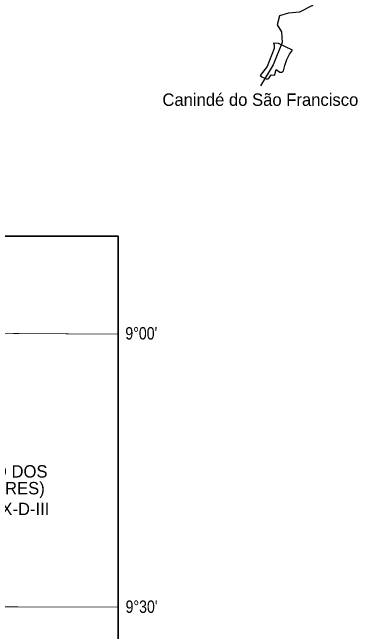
# Model space of a CAD drawing. Extents: x 553962 to 842807, y 8883888 to 9032388.
# Drawn here: x 622374 to 636259, y 8908836 to 8933785 of the extents above; entities that cross this region are included whole.
import ezdxf
from ezdxf.enums import TextEntityAlignment as Align

# ---------------------------------------------------------------- set-up
doc = ezdxf.new("R2010")
doc.units = 0
doc.header["$LTSCALE"] = 20
for name, color, linetype, lineweight in [('12', 7, 'Continuous', 25), ('21', 7, 'Continuous', 25), ('6', 7, 'Continuous', 13)]:
    doc.layers.add(name, color=color, linetype=linetype, lineweight=lineweight)
doc.layers.add('41', color=7, linetype='Continuous')

msp = doc.modelspace()

# ---------------------------------------------------------------- linework, layer by layer
at = {"layer": '12'}
msp.add_lwpolyline([(634807.6, 8934541.26), (634415.53, 8934054.28), (633928.62, 8933792.24), (633475.99, 8933758.21), (633118.59, 8933644.45), (633026.58, 8933280.62), (633199.89, 8933007.19), (633223.4, 8932574.56), (632869.3, 8931676.78), (632359.11, 8930825.98)], dxfattribs=at)
at = {"layer": '21'}
msp.add_lwpolyline([(632872.99, 8932551.09), (632900.92, 8932464.77), (632903.46, 8932330.22), (632621.65, 8931606.66), (632342.39, 8931238.53), (632413.47, 8931192.84), (632581.03, 8931114.13), (632657.2, 8931114.13), (632707.97, 8931147.14), (632781.6, 8931271.54), (632885.69, 8931251.23), (632931.39, 8931286.77), (632989.78, 8931487.34), (633134.49, 8931373.09), (633230.97, 8931373.09), (633274.13, 8931423.87), (633327.44, 8931639.66), (633411.22, 8931888.47), (633515.31, 8932104.26), (633644.79, 8932266.75), (633071.02, 8932528.24)], close=True, dxfattribs=at)
at = {"layer": '6'}
msp.add_line((574653.9, 8910009.29), (626625.69, 8909822.11), dxfattribs=at)
at = {"layer": '6', "lineweight": 35}
msp.add_lwpolyline([(574695.3, 8924769.57), (626625.69, 8924769.57), (626625.69, 8896026.67), (574695.3, 8896026.67)], close=True, dxfattribs=at)
at = {"layer": '6'}
msp.add_lwpolyline([(574684.91, 8921064.73), (596639.85, 8920989.8), (607636.31, 8920937.24), (626625.69, 8920820.54)], dxfattribs=at)
msp.add_lwpolyline([(618635.99, 8920869.64), (626625.69, 8920820.54), (626625.69, 8909822.11), (618558.68, 8909851.16)], close=True, dxfattribs=at)

# ---------------------------------------------------------------- texts
at = {"layer": '41'}
msp.add_text('Canindé do São Francisco', height=500, dxfattribs=at).set_placement((628407.65, 8930018.32))
at = {"layer": '6', "width": 0.85}
for s, p in [("9°00'", (627559.38, 8920605.7)), ("9°30'", (627569.23, 8909591.64))]:
    msp.add_text(s, height=500, dxfattribs=at).set_placement(p, align=Align.CENTER)
at = {"layer": '6'}
for s, p in [('(UNIÃO DOS', (619811.45, 8915042.18)), ('PALMARES)', (619811.45, 8914365.78)), ('SC-24-X-D-III', (619811.45, 8913528.72))]:
    msp.add_text(s, height=500, dxfattribs=at).set_placement(p)

doc.saveas('drawing.dxf')
